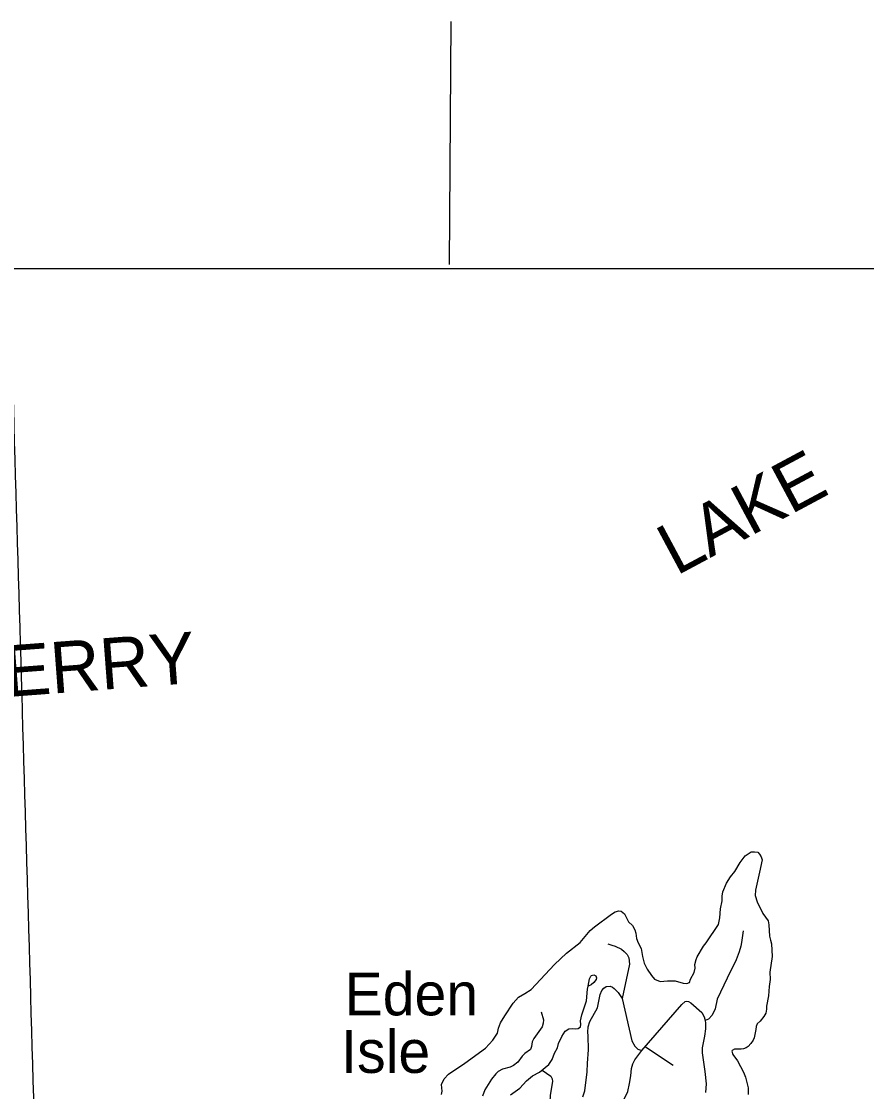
# Model space of a CAD drawing. Extents: x 1212896 to 1368412, y 378476 to 478763.
# Drawn here: x 1274256 to 1284686, y 427349 to 440554 of the extents above; entities that cross this region are included whole.
import ezdxf

# ---------------------------------------------------------------- set-up
doc = ezdxf.new("R2010")
doc.units = 0
for name, color, linetype in [('1', 7, 'Continuous'), ('Level 24', 7, 'Continuous'), ('Level 31', 7, 'Continuous'), ('Level 60', 7, 'Continuous'), ('Level 9', 7, 'Continuous')]:
    doc.layers.add(name, color=color, linetype=linetype)

msp = doc.modelspace()

# ---------------------------------------------------------------- linework, layer by layer
at = {"layer": '1'}
msp.add_line((1279554, 440554), (1279534, 437554), dxfattribs=at)
msp.add_lwpolyline([(1257400, 437504), (1319317, 437504), (1319317, 388319), (1257400, 388319)], close=True, dxfattribs=at)
at = {"layer": 'Level 31'}
for points in [[(1283161, 429332), (1283144, 429191), (1283134, 429143), (1283114, 429075), (1283076, 428976), (1282966, 428751), (1282844, 428488), (1282819, 428371), (1282782, 428291), (1282736, 428243), (1282695, 428227)], [(1281493, 429174), (1281542, 429155), (1281585, 429145), (1281663, 429105), (1281695, 429080), (1281730, 429039), (1281750, 428998), (1281760, 428923), (1281671, 428497)], [(1280293, 427309), (1280407, 427390), (1280489, 427483), (1280563, 427543), (1280651, 427588), (1280765, 427682), (1280804, 427747), (1280835, 427822), (1280872, 427891), (1280885, 427941), (1280925, 428031), (1280967, 428095), (1281013, 428125), (1281052, 428130), (1281090, 428125), (1281127, 428130), (1281154, 428148), (1281160, 428177), (1281154, 428224), (1281170, 428295), (1281229, 428468), (1281242, 428614), (1281252, 428649), (1281267, 428740), (1281282, 428774), (1281293, 428783), (1281318, 428790), (1281346, 428777), (1281353, 428752), (1281349, 428734), (1281319, 428696), (1281287, 428665), (1281252, 428649)], [(1281183, 427283), (1281209, 427360), (1281239, 427595), (1281241, 427701), (1281253, 427866), (1281251, 428038), (1281246, 428083), (1281249, 428147), (1281271, 428214), (1281365, 428383), (1281399, 428549), (1281418, 428595), (1281443, 428627), (1281474, 428647), (1281522, 428650), (1281549, 428638), (1281571, 428622), (1281621, 428571), (1281671, 428497), (1281791, 427977), (1281827, 427908), (1281862, 427874), (1281914, 427856)], [(1281683, 427230), (1281739, 427351), (1281762, 427448), (1281776, 427544), (1281783, 427635), (1281800, 427693), (1281827, 427742), (1281914, 427856), (1282408, 428424), (1282447, 428463), (1282469, 428466), (1282489, 428461), (1282516, 428444), (1282651, 428326), (1282683, 428273), (1282695, 428227), (1282699, 428192), (1282699, 428122), (1282687, 428033), (1282656, 427888), (1282658, 427826), (1282691, 427599), (1282705, 427444), (1282699, 427339)], [(1280670, 428333), (1280698, 428235), (1280694, 428192), (1280683, 428150), (1280580, 428005), (1280559, 427962), (1280552, 427907), (1280537, 427869), (1280470, 427821), (1280435, 427786), (1280382, 427714), (1280327, 427671), (1280287, 427652), (1280191, 427626), (1280139, 427598), (1280109, 427568), (1280057, 427503), (1279973, 427370), (1279947, 427293)], [(1281958, 427903), (1282299, 427674)], [(1280684, 427612), (1280788, 427541), (1280807, 427506), (1280810, 427475), (1280782, 427306), (1280776, 427218), (1280776, 427034), (1280749, 426914), (1280724, 426843), (1280680, 426780), (1280648, 426715), (1280598, 426568), (1280563, 426422), (1280529, 426336), (1280494, 426224), (1280486, 426173), (1280481, 426087), (1280487, 426014), (1280484, 425924), (1280478, 425870), (1280453, 425750), (1280402, 425675), (1280295, 425564)]]:
    msp.add_lwpolyline(points, dxfattribs=at)
at = {"layer": 'Level 60'}
msp.add_spline([(1275538, 388463), (1274493, 424373), (1274106, 437641)], degree=3, dxfattribs=at)
at = {"layer": 'Level 9'}
for points in [[(1281979, 428858), (1282032, 428782), (1282069, 428737), (1282138, 428707), (1282230, 428717), (1282325, 428715), (1282421, 428686), (1282468, 428684), (1282501, 428696), (1282514, 428736), (1282558, 428817), (1282569, 428873), (1282567, 428916), (1282581, 428978), (1282597, 429013), (1282673, 429142), (1282707, 429183), (1282857, 429410), (1282876, 429494), (1282884, 429606), (1282903, 429705), (1282904, 429759), (1282914, 429815), (1282958, 429921), (1283007, 430000), (1283062, 430067), (1283127, 430177), (1283186, 430258), (1283262, 430308), (1283304, 430308), (1283342, 430303), (1283366, 430277), (1283384, 430248), (1283396, 430211), (1283366, 430056), (1283314, 429835), (1283310, 429769), (1283337, 429691), (1283405, 429546), (1283470, 429457), (1283481, 429409), (1283489, 429269), (1283500, 429216), (1283514, 429174), (1283519, 429015), (1283492, 428824), (1283498, 428734), (1283483, 428645), (1283474, 428532), (1283451, 428404), (1283452, 428365), (1283443, 428317), (1283419, 428275), (1283372, 428217), (1283335, 428184), (1283323, 428154), (1283320, 428114), (1283297, 428014), (1283285, 427983), (1283258, 427942), (1283223, 427907), (1283198, 427889), (1283166, 427876), (1283140, 427871), (1283055, 427871), (1283027, 427855), (1283025, 427849), (1283035, 427809), (1283094, 427730), (1283168, 427590), (1283193, 427527), (1283226, 427396)], [(1279440, 427313), (1279447, 427353), (1279440, 427437), (1279471, 427505), (1279527, 427563), (1279730, 427700), (1279985, 427884), (1280074, 427984), (1280130, 428070), (1280144, 428133), (1280168, 428197), (1280221, 428285), (1280326, 428441), (1280390, 428514), (1280469, 428558), (1280546, 428610), (1280836, 428918), (1280982, 429056), (1281152, 429190), (1281276, 429337), (1281327, 429382), (1281537, 429540), (1281584, 429568), (1281630, 429580), (1281656, 429576), (1281697, 429543), (1281749, 429445), (1281797, 429397), (1281825, 429344), (1281837, 429305), (1281847, 429238), (1281867, 429183), (1281906, 429117), (1281922, 429015), (1281940, 428935), (1281979, 428858)], [(1283226, 427396), (1283226, 427312)]]:
    msp.add_lwpolyline(points, dxfattribs=at)

# ---------------------------------------------------------------- texts
at = {"layer": 'Level 24'}
for s, p in [('Eden', (1278244, 428290)), ('Isle', (1278202, 427580))]:
    msp.add_text(s, height=528, dxfattribs=at).set_placement(p)
at = {"layer": 'Level 9'}
for s, rotation, p in [('LAKE', 28.1875, (1282337, 433709)), ('FERRY', 4.3267, (1273557, 432178))]:
    msp.add_text(s, height=633.6, rotation=rotation, dxfattribs=at).set_placement(p)

doc.saveas('drawing.dxf')
